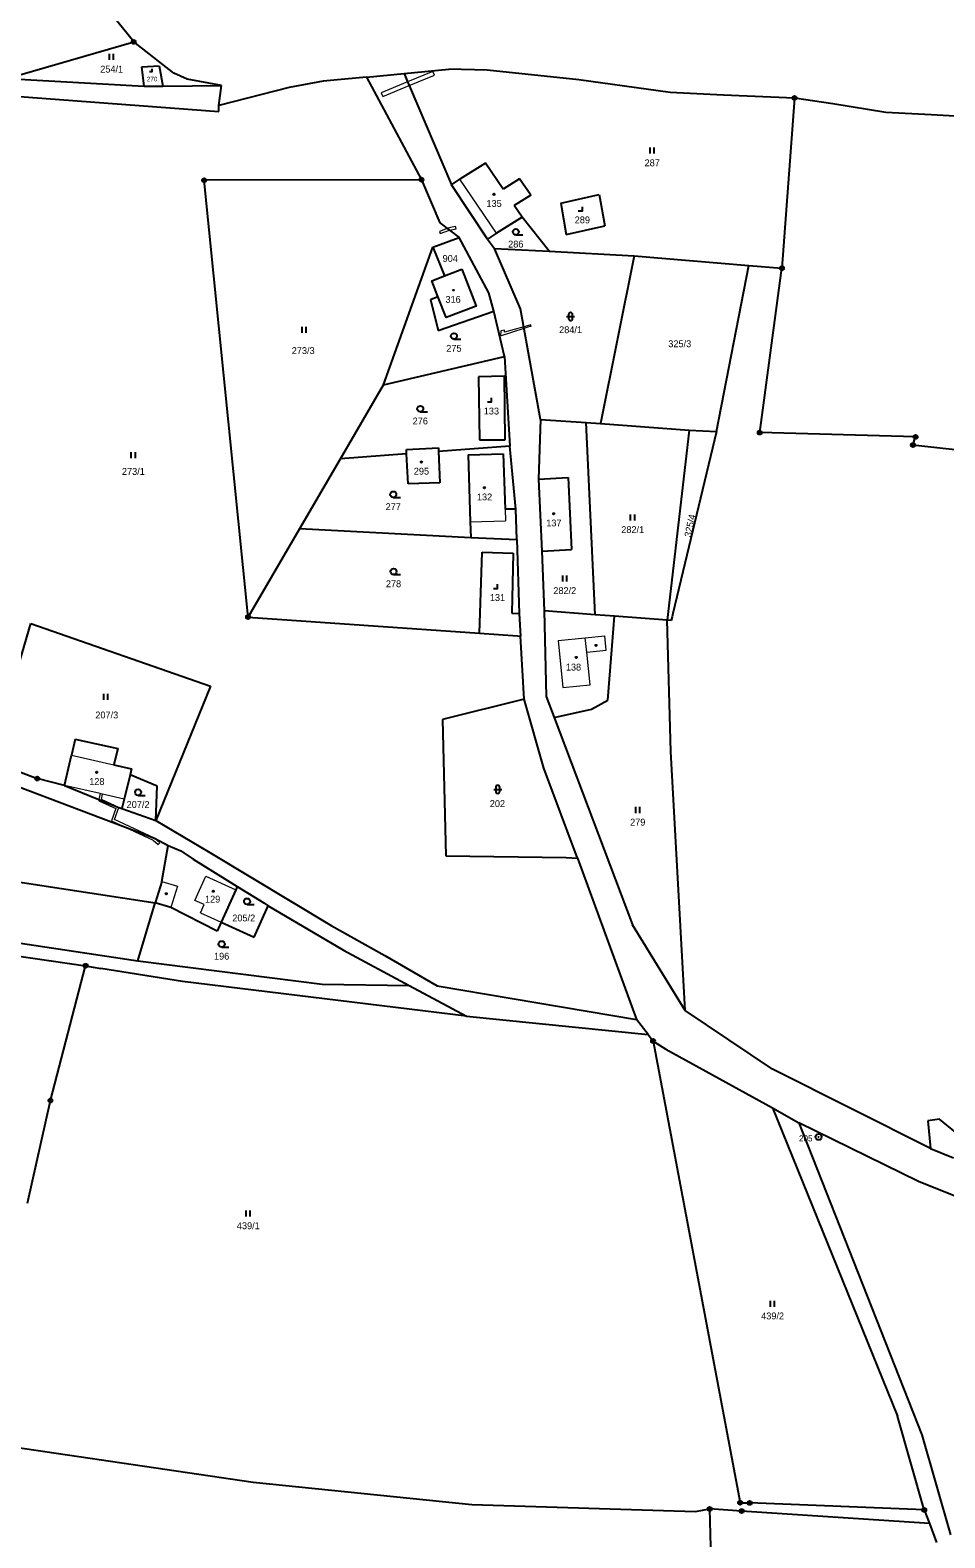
# Model space of a CAD drawing. Extents: x -739410 to -735662, y -942282 to -940043.
# Drawn here: x -737150.2 to -736922.9, y -941193.9 to -940819.5 of the extents above; entities that cross this region are included whole.
import ezdxf
from ezdxf.enums import TextEntityAlignment as Align

# ---------------------------------------------------------------- set-up
doc = ezdxf.new("R2010")
doc.units = 0
doc.header["$LTSCALE"] = 0.68
for name, color, linetype, lineweight in [('1', 7, 'Continuous', 25), ('13', 7, 'Continuous', 13), ('3', 7, 'Continuous', 25), ('4', 7, 'Continuous', 13), ('5', 7, 'Continuous', 25), ('8', 7, 'Continuous', 25)]:
    doc.layers.add(name, color=color, linetype=linetype, lineweight=lineweight)
doc.layers.add('2', color=7, linetype='Continuous')

msp = doc.modelspace()

# ---------------------------------------------------------------- linework, layer by layer
at = {"layer": '1'}
for p, q in [((-737124.47, -940822.45), (-737138.52, -940805.04)), ((-737155.93, -940831.57), (-737124.47, -940822.45)), ((-737114.54, -940830.25), (-737124.47, -940822.45)), ((-737122.42, -940828.69), (-737118.17, -940828.37)), ((-737118.17, -940828.37), (-737117.27, -940833.45)), ((-737155.93, -940831.57), (-737121.92, -940833.48)), ((-737121.92, -940833.48), (-737122.42, -940828.69)), ((-737111.19, -940831.68), (-737114.54, -940830.25)), ((-737102.68, -940833.3), (-737111.19, -940831.68)), ((-737077.44, -940832.22), (-737085.85, -940833.74)), ((-737066.61, -940831.21), (-737077.44, -940832.22)), ((-737066.61, -940831.21), (-737057.32, -940830.29)), ((-737066.61, -940831.21), (-737052.98, -940856.67)), ((-737057.32, -940830.29), (-737046.15, -940829.19)), ((-737036.64, -940829.48), (-737046.15, -940829.19)), ((-737013.86, -940831.87), (-737036.64, -940829.48)), ((-736991.21, -940835.03), (-737013.86, -940831.87)), ((-737155.03, -940835.84), (-737103.33, -940839.77)), ((-737121.92, -940833.48), (-737117.27, -940833.45)), ((-737117.27, -940833.45), (-737102.68, -940833.3)), ((-737103.3, -940838.28), (-737102.68, -940833.3)), ((-737085.85, -940833.74), (-737103.3, -940838.28)), ((-736977.95, -940835.7), (-736991.21, -940835.03)), ((-736960.29, -940836.39), (-736977.95, -940835.7)), ((-737103.33, -940839.77), (-737103.3, -940838.28)), ((-736960.29, -940836.39), (-736963.42, -940878.65)), ((-736950.8, -940837.8), (-736960.29, -940836.39)), ((-736937.65, -940839.96), (-736950.8, -940837.8)), ((-736926.38, -940840.61), (-736937.65, -940839.96)), ((-736888.05, -940842.62), (-736926.38, -940840.61)), ((-737037.09, -940852.57), (-737043.46, -940856.57)), ((-737032.71, -940859), (-737037.09, -940852.57)), ((-737052.98, -940856.67), (-737106.98, -940856.82)), ((-737096.07, -940965.28), (-737106.98, -940856.82)), ((-737052.98, -940856.67), (-737048.45, -940867.43)), ((-737045.49, -940857.96), (-737043.46, -940856.57)), ((-737036.56, -940871.47), (-737045.49, -940857.96)), ((-737028.63, -940856.44), (-737032.71, -940859)), ((-737025.85, -940860.53), (-737028.63, -940856.44)), ((-737025.85, -940860.53), (-737029.93, -940863.09)), ((-737018.39, -940862.54), (-737008.8, -940860.36)), ((-737008.8, -940860.36), (-737007.43, -940868.14)), ((-737027.98, -940865.95), (-737034.35, -940869.95)), ((-737027.98, -940865.95), (-737029.93, -940863.09)), ((-737021.29, -940874.46), (-737027.98, -940865.95)), ((-737018.39, -940862.54), (-737017.02, -940870.32)), ((-737048.45, -940867.43), (-737043.6, -940870.99)), ((-737017.02, -940870.32), (-737007.43, -940868.14)), ((-737062.38, -940907.66), (-737050.19, -940873.4)), ((-737050.19, -940873.4), (-737043.6, -940870.99)), ((-737050.19, -940873.4), (-737047.24, -940880.58)), ((-737036.27, -940884.77), (-737043.6, -940870.99)), ((-737034.35, -940869.95), (-737036.56, -940871.47)), ((-737036.56, -940871.47), (-737034.87, -940873.76)), ((-737034.87, -940873.76), (-737021.29, -940874.46)), ((-737028.34, -940888.78), (-737034.87, -940873.76)), ((-737021.29, -940874.46), (-737000.13, -940875.55)), ((-737000.13, -940875.55), (-737008.52, -940917.26)), ((-737000.13, -940875.55), (-736971.62, -940877.96)), ((-737047.24, -940880.58), (-737042.97, -940878.93)), ((-736979.65, -940919.18), (-736971.62, -940877.96)), ((-736971.62, -940877.96), (-736963.42, -940878.65)), ((-736968.95, -940919.48), (-736963.42, -940878.65)), ((-737034.99, -940889.35), (-737036.27, -940884.77)), ((-737050.72, -940886.4), (-737048.89, -940885.69)), ((-737050.72, -940886.4), (-737048.84, -940894.1)), ((-737048.84, -940894.1), (-737034.99, -940889.35)), ((-737032.36, -940900.6), (-737034.99, -940889.35)), ((-737023.42, -940916.21), (-737028.34, -940888.78)), ((-737062.38, -940907.66), (-737032.36, -940900.6)), ((-737032.36, -940900.6), (-737031.04, -940922.87)), ((-737032.39, -940905.44), (-737038.8, -940905.62)), ((-737038.8, -940905.62), (-737038.56, -940921.31)), ((-737032.16, -940921.31), (-737032.39, -940905.44)), ((-737073.12, -940926.03), (-737062.38, -940907.66)), ((-737023.42, -940916.21), (-737023.89, -940931.07)), ((-737023.42, -940916.21), (-737012.03, -940916.96)), ((-737012.03, -940916.96), (-737008.52, -940917.26)), ((-737009.84, -940964.72), (-737012.03, -940916.96)), ((-737008.52, -940917.26), (-736986.48, -940918.87)), ((-737038.56, -940921.31), (-737032.16, -940921.31)), ((-736986.48, -940918.87), (-736991.92, -940966.09)), ((-736979.65, -940919.18), (-736990.53, -940964.42)), ((-736986.48, -940918.87), (-736979.65, -940919.18)), ((-736930.22, -940920.55), (-736968.95, -940919.48)), ((-736930.88, -940922.57), (-736930.22, -940920.55)), ((-737056.67, -940924.79), (-737073.12, -940926.03)), ((-737056.73, -940923.66), (-737048.79, -940923.27)), ((-737056.67, -940924.79), (-737056.73, -940923.66)), ((-737056.3, -940932.2), (-737056.67, -940924.79)), ((-737048.79, -940923.27), (-737048.75, -940924.2)), ((-737031.04, -940922.87), (-737048.75, -940924.2)), ((-737048.75, -940924.2), (-737048.41, -940931.93)), ((-737041.39, -940925.03), (-737032.65, -940924.73)), ((-737041.39, -940925.03), (-737040.85, -940941.66)), ((-737032.65, -940924.73), (-737032.2, -940938.48)), ((-737029.52, -940938.51), (-737031.04, -940922.87)), ((-736885.93, -940927.57), (-736930.88, -940922.57)), ((-737083.19, -940943.26), (-737073.12, -940926.03)), ((-737048.41, -940931.93), (-737056.3, -940932.2)), ((-737023.89, -940931.07), (-737016.53, -940930.66)), ((-737023.89, -940931.07), (-737023.04, -940948.93)), ((-737016.53, -940930.66), (-737015.68, -940948.52)), ((-737029.52, -940938.51), (-737032.2, -940938.48)), ((-737029.29, -940946.03), (-737029.52, -940938.51)), ((-737096.07, -940965.28), (-737083.19, -940943.26)), ((-737083.19, -940943.26), (-737040.73, -940945.49)), ((-737040.85, -940941.66), (-737040.73, -940945.49)), ((-737040.73, -940945.49), (-737029.29, -940946.03)), ((-737029.29, -940946.03), (-737028.72, -940964.38)), ((-737038.59, -940969.31), (-737037.92, -940949.14)), ((-737037.92, -940949.14), (-737030.23, -940949.44)), ((-737030.23, -940949.44), (-737030.51, -940964.31)), ((-737023.04, -940948.93), (-737015.68, -940948.52)), ((-737023.04, -940948.93), (-737022.49, -940963.76)), ((-737160.05, -941000.98), (-737150.03, -940966.89)), ((-737150.03, -940966.89), (-737105.36, -940982.47)), ((-737096.07, -940965.28), (-737038.59, -940969.31)), ((-737030.51, -940964.31), (-737028.72, -940964.38)), ((-737028.72, -940964.38), (-737028.39, -940970.01)), ((-737022.49, -940963.76), (-737021.97, -940985.01)), ((-737009.84, -940964.72), (-737022.49, -940963.76)), ((-737005.03, -940965.09), (-737009.84, -940964.72)), ((-737006.64, -940985.92), (-737005.03, -940965.09)), ((-736991.92, -940966.09), (-737005.03, -940965.09)), ((-736991.05, -940998.65), (-736991.92, -940966.09)), ((-736990.94, -940966.15), (-736991.92, -940966.09)), ((-736990.7, -940965.2), (-736990.94, -940966.15)), ((-736990.53, -940964.42), (-736990.7, -940965.2)), ((-737038.59, -940969.31), (-737029.12, -940969.97)), ((-737029.12, -940969.97), (-737028.39, -940970.01)), ((-737027.45, -940985.69), (-737028.39, -940970.01)), ((-737105.36, -940982.47), (-737118.95, -941015.78)), ((-737027.45, -940985.69), (-737047.75, -940990.73)), ((-737022.6, -941002.8), (-737027.45, -940985.69)), ((-737021.97, -940985.01), (-737019.98, -940990.27)), ((-737010.71, -940988.13), (-737006.64, -940985.92)), ((-737019.98, -940990.27), (-737010.71, -940988.13)), ((-737047.75, -940990.73), (-737046.9, -941024.56)), ((-737019.98, -940990.27), (-737000.56, -941041.71)), ((-737138.99, -940995.59), (-737139.92, -940999.56)), ((-737138.99, -940995.59), (-737128.42, -940997.9)), ((-737174.53, -940999.33), (-737119.34, -941020.16)), ((-737141.68, -941007.09), (-737139.92, -940999.56)), ((-737128.42, -940997.9), (-737129.41, -941001.96)), ((-736987.5, -941062.97), (-736991.05, -940998.65)), ((-737160.05, -941000.98), (-737148.45, -941005.39)), ((-737129.41, -941001.96), (-737125, -941002.98)), ((-737125.37, -941004.51), (-737126.81, -941010.52)), ((-737125, -941002.98), (-737125.37, -941004.51)), ((-737118.65, -941007.3), (-737125.37, -941004.51)), ((-737141.68, -941007.09), (-737148.45, -941005.39)), ((-737118.95, -941015.78), (-737118.65, -941007.3)), ((-737126.81, -941010.52), (-737127.4, -941012.87)), ((-737127.4, -941012.87), (-737118.95, -941015.78)), ((-737118.95, -941015.78), (-737105.53, -941023.72)), ((-737119.34, -941020.16), (-737115.92, -941021.98)), ((-737117.52, -941030.96), (-737115.92, -941021.98)), ((-737115.92, -941021.98), (-737112.73, -941023.38)), ((-737179.41, -941027.01), (-737119.18, -941036.26)), ((-737112.73, -941023.38), (-737109.7, -941025.41)), ((-737109.7, -941025.41), (-737098.75, -941032.2)), ((-737105.53, -941023.72), (-737075.41, -941041.87)), ((-737046.9, -941024.56), (-737017.02, -941025.02)), ((-737014.24, -941025.17), (-736999.52, -941065.24)), ((-737282.26, -941030.72), (-737136.42, -941051.87)), ((-737117.52, -941030.96), (-737119.18, -941036.26)), ((-737099.12, -941033.01), (-737102.75, -941041.03)), ((-737098.75, -941032.2), (-737099.12, -941033.01)), ((-737098.75, -941032.2), (-737092.17, -941036.28)), ((-737123.44, -941050.65), (-737119.18, -941036.26)), ((-737115.24, -941037.42), (-737119.18, -941036.26)), ((-737103.78, -941043.3), (-737115.24, -941037.42)), ((-737094.56, -941044.74), (-737091.03, -941036.96)), ((-737092.17, -941036.28), (-737091.03, -941036.96)), ((-737091.03, -941036.96), (-737072.36, -941048.02)), ((-737182.03, -941041.85), (-737123.44, -941050.65)), ((-737102.75, -941041.03), (-737103.78, -941043.3)), ((-737102.75, -941041.03), (-737094.56, -941044.74)), ((-737075.41, -941041.87), (-737062.1, -941049.3)), ((-736987.5, -941062.97), (-737000.56, -941041.71)), ((-737072.36, -941048.02), (-737056.03, -941056.76)), ((-737062.1, -941049.3), (-737049.12, -941056.83)), ((-737145.16, -941085.34), (-737136.42, -941051.87)), ((-737136.42, -941051.87), (-737132.68, -941052.53)), ((-737112.35, -941055.78), (-737132.68, -941052.53)), ((-737123.44, -941050.65), (-737077.63, -941056.43)), ((-737041.77, -941064.4), (-737112.35, -941055.78)), ((-737077.63, -941056.43), (-737056.03, -941056.76)), ((-737056.03, -941056.76), (-737041.77, -941064.4)), ((-737049.12, -941056.83), (-736999.52, -941065.24)), ((-737041.77, -941064.4), (-736996.67, -941068.93)), ((-736965.73, -941077.58), (-736987.5, -941062.97)), ((-736996.67, -941068.93), (-736999.52, -941065.24)), ((-736996.67, -941068.93), (-736995.45, -941070.57)), ((-736995.45, -941070.57), (-736992.3, -941072.63)), ((-736995.45, -941070.57), (-736973.8, -941185.23)), ((-736992.3, -941072.63), (-736965.75, -941087.2)), ((-736926.54, -941097.3), (-736965.73, -941077.58)), ((-737150.89, -941110.81), (-737145.16, -941085.34)), ((-736965.75, -941087.2), (-736959.25, -941090.9)), ((-736965.75, -941087.2), (-736934.74, -941163.72)), ((-736924.25, -941089.98), (-736927.2, -941090.42)), ((-736927.2, -941090.42), (-736926.54, -941097.3)), ((-736920.21, -941093.26), (-736924.25, -941089.98)), ((-736929.52, -941105.46), (-736959.25, -941090.9)), ((-736959.25, -941090.9), (-736928.69, -941168.35)), ((-736926.54, -941097.3), (-736920.82, -941099.62)), ((-736894.14, -941119.57), (-736929.52, -941105.46)), ((-736928.05, -941187.03), (-736934.74, -941163.72)), ((-736928.69, -941168.35), (-736921.57, -941193.2)), ((-737154.4, -941171.33), (-737094.77, -941180.16)), ((-737094.77, -941180.16), (-737040.45, -941185.64)), ((-737040.45, -941185.64), (-736984.93, -941187.37)), ((-736984.93, -941187.37), (-736981.39, -941186.78)), ((-736973.43, -941187.3), (-736981.39, -941186.78)), ((-736981.39, -941186.78), (-736978.72, -941301.45)), ((-736973.8, -941185.23), (-736971.46, -941185.29)), ((-736926.79, -941190.35), (-736973.43, -941187.3)), ((-736928.05, -941187.03), (-736971.46, -941185.29)), ((-736928.05, -941187.03), (-736926.79, -941190.35)), ((-736926.79, -941190.35), (-736924.98, -941195.12))]:
    msp.add_line(p, q, dxfattribs=at)
for points in [[(-737057.32, -940830.29), (-737056.42, -940832.4), (-737056.03, -940833.32), (-737045.49, -940857.96)], [(-737048.89, -940885.69), (-737050.4, -940881.8), (-737047.24, -940880.58)], [(-737042.97, -940878.93), (-737039.42, -940888.05), (-737046.88, -940890.9), (-737048.89, -940885.69)], [(-737017.02, -941025.02), (-737014.24, -941025.17), (-737022.6, -941002.8)], [(-737141.68, -941007.09), (-737133.11, -941010.56), (-737128.18, -941012.55), (-737127.4, -941012.87)]]:
    msp.add_lwpolyline(points, dxfattribs=at)
at = {"layer": '13'}
for points in [[(-737062.97, -940835.13), (-737062.59, -940836.05), (-737056.03, -940833.32), (-737056.42, -940832.4)], [(-737056.42, -940832.4), (-737056.03, -940833.32), (-737049.76, -940830.71), (-737050.14, -940829.79)], [(-737048.53, -940869.5), (-737048.33, -940870.06), (-737045.98, -940869.24), (-737046.57, -940868.81)], [(-737046.57, -940868.81), (-737045.98, -940869.24), (-737045.61, -940869.11), (-737044.38, -940868.85), (-737044.51, -940868.26), (-737045.77, -940868.53)], [(-737027.48, -940893.58), (-737027.54, -940893.22), (-737032.39, -940894.56), (-737032.37, -940894.02), (-737033.27, -940894.17), (-737033.31, -940895.47)], [(-737027.54, -940893.22), (-737027.48, -940893.58), (-737025.95, -940893.09), (-737025.73, -940893.03), (-737025.81, -940892.74), (-737026.03, -940892.8)], [(-737117.98, -941021.33), (-737119.34, -941020.16), (-737129.26, -941015.56), (-737128.18, -941012.55), (-737133.11, -941010.56), (-737133.18, -941010.91), (-737128.94, -941012.87), (-737130.02, -941015.88), (-737119.66, -941020.66), (-737118.37, -941021.78)], [(-737128.18, -941012.55), (-737132.5, -941010.57), (-737132.21, -941009.26), (-737132.8, -941009.13), (-737133.11, -941010.56)]]:
    msp.add_lwpolyline(points, close=True, dxfattribs=at)
at = {"layer": '3'}
for p, q in [((-737130.461, -940826.95), (-737130.461, -940825.45)), ((-737129.46, -940826.95), (-737129.46, -940825.45)), ((-736996.161, -940850.21), (-736996.161, -940848.71)), ((-736995.16, -940850.21), (-736995.16, -940848.71)), ((-737029.543, -940870.39), (-737027.793, -940870.39)), ((-737016.941, -940890.661), (-737014.939, -940890.661)), ((-737016.441, -940890.161), (-737016.441, -940891.162)), ((-737015.439, -940891.162), (-737015.439, -940890.161)), ((-737082.651, -940894.73), (-737082.651, -940893.23)), ((-737081.65, -940894.73), (-737081.65, -940893.23)), ((-737044.913, -940896.28), (-737043.163, -940896.28)), ((-737053.273, -940914.32), (-737051.523, -940914.32)), ((-737125.071, -940925.83), (-737125.071, -940924.33)), ((-737124.07, -940925.83), (-737124.07, -940924.33)), ((-737059.983, -940935.59), (-737058.233, -940935.59)), ((-737001.011, -940941.3), (-737001.011, -940939.8)), ((-737000.01, -940941.3), (-737000.01, -940939.8)), ((-737059.923, -940954.75), (-737058.173, -940954.75)), ((-737017.891, -940956.45), (-737017.891, -940954.95)), ((-737016.89, -940956.45), (-737016.89, -940954.95)), ((-737131.891, -940985.85), (-737131.891, -940984.35)), ((-737130.89, -940985.85), (-737130.89, -940984.35)), ((-737035.041, -941008.091), (-737033.039, -941008.091)), ((-737034.541, -941007.591), (-737034.541, -941008.592)), ((-737033.539, -941008.592), (-737033.539, -941007.591)), ((-737123.383, -941009.56), (-737121.633, -941009.56)), ((-736999.761, -941013.95), (-736999.761, -941012.45)), ((-736998.76, -941013.95), (-736998.76, -941012.45)), ((-737096.323, -941036.66), (-737094.573, -941036.66)), ((-737102.623, -941047.24), (-737100.873, -941047.24)), ((-737096.511, -941114.17), (-737096.511, -941112.67)), ((-737095.51, -941114.17), (-737095.51, -941112.67)), ((-736966.251, -941136.57), (-736966.251, -941135.07)), ((-736965.25, -941136.57), (-736965.25, -941135.07))]:
    msp.add_line(p, q, dxfattribs=at)
for points in [[(-737120.581, -940829.78), (-737119.91, -940829.78), (-737119.91, -940829.11)], [(-737014.011, -940864.38), (-737013.01, -940864.38), (-737013.01, -940863.38)], [(-737036.611, -940911.85), (-737035.61, -940911.85), (-737035.61, -940910.85)], [(-737035.091, -940958.16), (-737034.09, -940958.16), (-737034.09, -940957.16)]]:
    msp.add_lwpolyline(points, dxfattribs=at)
for centre in [(-737029.5429, -940869.6398), (-737044.9129, -940895.5298), (-737053.2729, -940913.5698), (-737059.9829, -940934.8398), (-737059.9229, -940953.9998), (-737123.3829, -941008.8098), (-737096.3229, -941035.9098), (-737102.6229, -941046.4898)]:
    msp.add_circle(centre, 0.75, dxfattribs=at)
for centre, start, end in [((-737015.94, -940890.1609), 0, 180), ((-737015.94, -940891.1609), 180, 359.98789), ((-737034.04, -941007.5909), 0, 180), ((-737034.04, -941008.5909), 180, 359.98789)]:
    msp.add_arc(centre, 0.5, start, end, dxfattribs=at)
at = {"layer": '4'}
for p, q in [((-737034.35, -940869.95), (-737043.46, -940856.57)), ((-737032.2, -940938.48), (-737032.11, -940941.36)), ((-737040.85, -940941.66), (-737032.11, -940941.36)), ((-737018.98, -940971.12), (-737012.28, -940970.44)), ((-737012.28, -940970.44), (-737007.45, -940969.95)), ((-737011.86, -940974.02), (-737012.28, -940970.44)), ((-737007.08, -940973.54), (-737007.45, -940969.95)), ((-737018.98, -940971.12), (-737017.83, -940982.82)), ((-737011.86, -940974.02), (-737007.08, -940973.54)), ((-737011.05, -940982.08), (-737011.86, -940974.02)), ((-737017.83, -940982.82), (-737011.05, -940982.08)), ((-737139.92, -940999.56), (-737129.41, -941001.96)), ((-737132.8, -941009.13), (-737141.68, -941007.09)), ((-737132.21, -941009.26), (-737132.8, -941009.13)), ((-737126.81, -941010.52), (-737132.21, -941009.26)), ((-737109.31, -941035.64), (-737106.58, -941029.63)), ((-737106.58, -941029.63), (-737099.12, -941033.01)), ((-737117.52, -941030.96), (-737113.58, -941032.12)), ((-737113.58, -941032.12), (-737115.24, -941037.42)), ((-737106.94, -941036.71), (-737109.31, -941035.64)), ((-737107.85, -941038.71), (-737106.94, -941036.71)), ((-737107.85, -941038.71), (-737102.75, -941041.03))]:
    msp.add_line(p, q, dxfattribs=at)
at = {"layer": '5'}
for centre, radius in [((-737034.9568, -940860.3092), 0.175), ((-737044.9846, -940884.1094), 0.1172), ((-737052.9968, -940926.7892), 0.175), ((-737037.3268, -940933.1892), 0.175), ((-737020.0968, -940939.6492), 0.175), ((-737009.6068, -940972.3492), 0.175), ((-737014.5168, -940975.2992), 0.175), ((-737133.6468, -941003.8492), 0.175), ((-737116.3968, -941034.0092), 0.175), ((-737104.7068, -941033.3792), 0.175)]:
    msp.add_circle(centre, radius, dxfattribs=at)
at = {"layer": '8'}
for centre, radius in [((-737124.47, -940822.4499), 0.5), ((-737124.47, -940822.4499), 0.0303), ((-736960.29, -940836.3899), 0.5), ((-736960.29, -940836.3899), 0.0303), ((-737106.98, -940856.8199), 0.5), ((-737106.98, -940856.8199), 0.0303), ((-737052.98, -940856.6699), 0.5), ((-737052.98, -940856.6699), 0.0303), ((-736963.42, -940878.6499), 0.5), ((-736963.42, -940878.6499), 0.0303), ((-736968.95, -940919.4799), 0.5), ((-736968.95, -940919.4799), 0.0303), ((-736930.88, -940922.5699), 0.5), ((-736930.22, -940920.5499), 0.5), ((-736930.22, -940920.5499), 0.0303), ((-736930.88, -940922.5699), 0.0303), ((-737096.07, -940965.2799), 0.5), ((-737096.07, -940965.2799), 0.0303), ((-737148.45, -941005.3899), 0.5), ((-737148.45, -941005.3899), 0.0303), ((-737136.42, -941051.8699), 0.5), ((-737136.42, -941051.8699), 0.0303), ((-736995.45, -941070.5699), 0.5), ((-736995.45, -941070.5699), 0.0303), ((-737145.16, -941085.3399), 0.5), ((-737145.16, -941085.3399), 0.0303), ((-736954.33, -941094.3798), 0.75), ((-736954.33, -941094.3798), 0.03), ((-736981.39, -941186.7799), 0.5), ((-736981.39, -941186.7799), 0.0303), ((-736973.8, -941185.2299), 0.5), ((-736973.43, -941187.2999), 0.5), ((-736973.8, -941185.2299), 0.0303), ((-736973.43, -941187.2999), 0.0303), ((-736971.46, -941185.2899), 0.5), ((-736971.46, -941185.2899), 0.0303), ((-736928.05, -941187.0299), 0.5), ((-736928.05, -941187.0299), 0.0303)]:
    msp.add_circle(centre, radius, dxfattribs=at)

# ---------------------------------------------------------------- texts
at = {"layer": '2'}
for s, height, p in [('254/1', 1.7, (-737129.95, -940830.075)), ('270', 1.14, (-737119.91, -940832.255)), ('287', 1.7, (-736995.649, -940853.335)), ('135', 1.7, (-737034.949, -940863.435)), ('289', 1.7, (-737013.009, -940867.505)), ('286', 1.7, (-737029.549, -940873.515)), ('904', 1.7, (-737045.829, -940877.085)), ('316', 1.7, (-737045.129, -940887.255)), ('284/1', 1.7, (-737015.94, -940894.785)), ('273/3', 1.7, (-737082.37, -940899.975)), ('275', 1.7, (-737044.919, -940899.405)), ('325/3', 1.7, (-736988.81, -940898.275)), ('133', 1.7, (-737035.609, -940914.975)), ('276', 1.7, (-737053.279, -940917.445)), ('273/1', 1.7, (-737124.56, -940929.975)), ('295', 1.7, (-737052.989, -940929.915)), ('277', 1.7, (-737059.989, -940938.715)), ('132', 1.7, (-737037.319, -940936.315)), ('137', 1.7, (-737020.089, -940942.775)), ('282/1', 1.7, (-737000.5, -940944.425)), ('278', 1.7, (-737059.929, -940957.875)), ('131', 1.7, (-737034.089, -940961.285)), ('282/2', 1.7, (-737017.38, -940959.575)), ('138', 1.7, (-737015.209, -940978.565)), ('207/3', 1.7, (-737131.17, -940990.455)), ('128', 1.7, (-737133.639, -941006.975)), ('207/2', 1.7, (-737123.39, -941012.685)), ('202', 1.7, (-737034.109, -941012.455)), ('279', 1.7, (-736999.249, -941017.075)), ('129', 1.7, (-737104.869, -941036.195)), ('205/2', 1.7, (-737097.14, -941040.865)), ('196', 1.7, (-737102.629, -941050.365)), ('439/1', 1.7, (-737096, -941117.295)), ('439/2', 1.7, (-736965.74, -941139.695))]:
    msp.add_text(s, height=height, dxfattribs=at).set_placement(p, align=Align.CENTER)
msp.add_text('325/4', height=1.7, rotation=78, dxfattribs=at).set_placement((-736985.4343, -940942.7782), align=Align.CENTER)
at = {"layer": '8'}
msp.add_text('205', height=1.5, dxfattribs=at).set_placement((-736955.829, -941095.497), align=Align.RIGHT)

doc.saveas('drawing.dxf')
